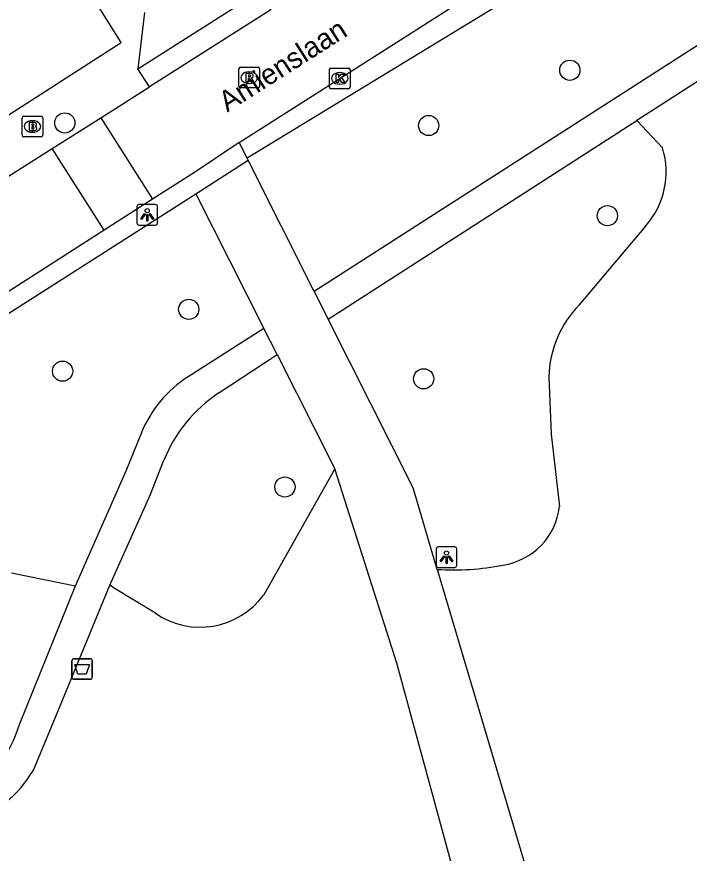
# Model space of a CAD drawing. Extents: x 158474 to 159560, y 388525 to 389605.
# Drawn here: x 159228.45 to 159260.99, y 389186.13 to 389226.63 of the extents above; entities that cross this region are included whole.
import ezdxf

# ---------------------------------------------------------------- set-up
doc = ezdxf.new("R2010")
doc.units = 0
for name, color, linetype in [('IMGEO_Afvalbak', 7, 'Continuous'), ('IMGEO_Boom', 7, 'Continuous'), ('IMGEO_Brandkraan', 7, 'Continuous'), ('IMGEO_Fietspad_gesloten', 7, 'Continuous'), ('IMGEO_Groenvoorziening', 7, 'Continuous'), ('IMGEO_Kolk', 7, 'Continuous'), ('IMGEO_Lichtpunt', 7, 'Continuous'), ('IMGEO_Openbare_ruimte_label', 7, 'Continuous'), ('IMGEO_Rijbaan_lokaal_open', 7, 'Continuous'), ('IMGEO_Rioolput', 7, 'Continuous'), ('IMGEO_Voetpad_halfverhard', 7, 'Continuous'), ('IMGEO_Voetpad_open', 7, 'Continuous')]:
    doc.layers.add(name, color=color, linetype=linetype)

msp = doc.modelspace()

# ---------------------------------------------------------------- linework, layer by layer
at = {"layer": 'IMGEO_Afvalbak'}
for p, q in [((159231.12, 389194.656), (159231.12, 389195.456)), ((159231.12, 389195.456), (159231.12, 389194.656)), ((159231.22, 389195.556), (159232.01, 389195.556)), ((159232.01, 389195.556), (159231.22, 389195.556)), ((159232.11, 389195.456), (159232.11, 389194.656)), ((159232.11, 389194.656), (159232.11, 389195.456)), ((159232.01, 389194.556), (159231.22, 389194.556)), ((159231.22, 389194.556), (159232.01, 389194.556))]:
    msp.add_line(p, q, dxfattribs=at)
msp.add_lwpolyline([(159231.263, 389195.27), (159231.967, 389195.27), (159231.818, 389194.8), (159231.412, 389194.8), (159231.263, 389195.27)], dxfattribs=at)
for centre, start, end in [((159231.22, 389195.456), 90, 180), ((159231.22, 389195.456), 90, 180), ((159232.01, 389195.456), 0, 90), ((159232.01, 389195.456), 360, 90), ((159231.22, 389194.656), 180, 270), ((159231.22, 389194.656), 180, 270), ((159232.01, 389194.656), 270, 0), ((159232.01, 389194.656), 270, 0)]:
    msp.add_arc(centre, 0.1, start, end, dxfattribs=at)
at = {"layer": 'IMGEO_Boom'}
for centre in [(159255.216, 389224.044), (159230.778, 389221.493), (159248.384, 389221.366), (159257.03, 389217.003), (159236.775, 389212.469), (159230.671, 389209.474), (159248.141, 389209.106), (159241.43, 389203.868)]:
    msp.add_circle(centre, 0.489, dxfattribs=at)
at = {"layer": 'IMGEO_Brandkraan'}
for p, q in [((159228.711, 389220.896), (159228.711, 389221.748)), ((159228.786, 389221.822), (159229.638, 389221.822)), ((159229.199, 389221.602), (159229.224, 389221.602)), ((159229.712, 389221.748), (159229.712, 389220.896)), ((159229.638, 389220.822), (159228.786, 389220.822)), ((159229.222, 389221.042), (159229.197, 389221.042))]:
    msp.add_line(p, q, dxfattribs=at)
for points in [[(159228.711, 389220.896), (159228.711, 389221.748)], [(159228.786, 389221.822), (159229.638, 389221.822)], [(159229.059, 389221.522), (159229.059, 389221.122), (159229.272, 389221.122)], [(159229.29, 389221.522), (159229.059, 389221.522)], [(159229.712, 389221.748), (159229.712, 389220.896)], [(159229.238, 389221.441), (159229.184, 389221.441), (159229.184, 389221.365)], [(159229.184, 389221.365), (159229.237, 389221.365)], [(159229.246, 389221.289), (159229.184, 389221.289), (159229.184, 389221.208)], [(159229.184, 389221.208), (159229.246, 389221.208)], [(159229.638, 389220.822), (159228.786, 389220.822)]]:
    msp.add_lwpolyline(points, dxfattribs=at)
for centre, radius, start, end in [((159228.788, 389221.746), 0.0765, 91.552, 178.448), ((159228.788, 389221.746), 0.0765, 91.552, 178.448), ((159229.294, 389221.377), 0.145, 59.4692, 91.5367), ((159229.319, 389221.424), 0.0922, 285.5137, 58.1501), ((159229.636, 389221.746), 0.0765, 1.552, 88.448), ((159229.636, 389221.746), 0.0765, 1.552, 88.448), ((159229.239, 389221.403), 0.0379, 267.8285, 90.9355), ((159229.247, 389221.248), 0.0404, 269.8759, 90.5077), ((159229.278, 389221.373), 0.251, 268.6676, 293.5347), ((159229.324, 389221.232), 0.105, 301.3115, 78.989), ((159228.788, 389220.898), 0.0765, 181.552, 268.448), ((159228.788, 389220.898), 0.0765, 181.552, 268.448), ((159229.636, 389220.898), 0.0765, 271.552, 358.448), ((159229.636, 389220.898), 0.0765, 271.552, 358.448)]:
    msp.add_arc(centre, radius, start, end, dxfattribs=at)
for centre, major_axis, ratio, start_param, end_param in [((159229.198, 389221.322), (-0.387, 0.002), 0.722429, 4.712389, 7.853982), ((159229.223, 389221.322), (-0.39, 0.002), 0.717154, 1.570796, 4.712389)]:
    msp.add_ellipse(centre, major_axis=major_axis, ratio=ratio, start_param=start_param, end_param=end_param, dxfattribs=at)
at = {"layer": 'IMGEO_Fietspad_gesloten'}
for points in [[(159237.117, 389218.067), (159239.651, 389219.685)], [(159242.845, 389213.328), (159239.651, 389219.685)], [(159237.117, 389218.067), (159240.414, 389211.545)], [(159242.845, 389213.328), (159243.522, 389211.988)], [(159248.799, 389199.877), (159247.629, 389203.822), (159243.522, 389211.988)], [(159241.056, 389210.276), (159240.414, 389211.545)], [(159241.056, 389210.276), (159243.85, 389204.748)], [(159250.572, 389181.646), (159246.841, 389195.333), (159243.85, 389204.748)], [(159248.799, 389199.877), (159248.815, 389199.823), (159255.095, 389178.644)]]:
    msp.add_lwpolyline(points, dxfattribs=at)
at = {"layer": 'IMGEO_Groenvoorziening'}
for points in [[(159291.746, 389253.368), (159283.748, 389247.705), (159283.571, 389244.874), (159259.739, 389229.536), (159257.143, 389230.48), (159239.599, 389219.788)], [(159258.45, 389221.604), (159259.703, 389220.281)], [(159258.873, 389216.496), (159255.666, 389212.681)], [(159254.194, 389209.203), (159254.316, 389206.419), (159254.71, 389202.924)], [(159243.85, 389204.748), (159240.405, 389198.654)], [(159231.277, 389199.06), (159228.194, 389199.691)], [(159235.163, 389197.753), (159233.127, 389198.984), (159232.95, 389199.118)]]:
    msp.add_lwpolyline(points, dxfattribs=at)
for centre, radius, start, end in [((159255.943, 389219.122), 3.934, 318.1295, 17.1337), ((159259.369, 389209.063), 5.176, 135.6656, 178.4551), ((159251.499, 389203.281), 3.23, 278.3959, 353.6583), ((159249.572, 389212.377), 12.524, 266.4605, 281.043), ((159237.324, 389200.882), 3.802, 235.3745, 324.131)]:
    msp.add_arc(centre, radius, start, end, dxfattribs=at)
at = {"layer": 'IMGEO_Kolk'}
for p, q in [((159243.582, 389223.223), (159243.582, 389224.075)), ((159243.657, 389224.149), (159244.509, 389224.149)), ((159244.583, 389224.075), (159244.583, 389223.223)), ((159244.07, 389223.929), (159244.095, 389223.929)), ((159244.509, 389223.149), (159243.657, 389223.149)), ((159244.093, 389223.369), (159244.068, 389223.369))]:
    msp.add_line(p, q, dxfattribs=at)
for points in [[(159243.582, 389223.223), (159243.582, 389224.075)], [(159243.657, 389224.149), (159244.509, 389224.149)], [(159244.583, 389224.075), (159244.583, 389223.223)], [(159243.903, 389223.849), (159244.026, 389223.849), (159244.026, 389223.698), (159244.156, 389223.849), (159244.32, 389223.849), (159244.174, 389223.698), (159244.327, 389223.449), (159244.175, 389223.449), (159244.09, 389223.613), (159244.026, 389223.546), (159244.026, 389223.449), (159243.903, 389223.449), (159243.903, 389223.849)], [(159244.509, 389223.149), (159243.657, 389223.149)]]:
    msp.add_lwpolyline(points, dxfattribs=at)
for centre, start, end in [((159243.659, 389224.073), 91.552, 178.448), ((159243.659, 389224.073), 91.552, 178.448), ((159244.507, 389224.073), 1.552, 88.448), ((159244.507, 389224.073), 1.552, 88.448), ((159243.659, 389223.225), 181.552, 268.448), ((159243.659, 389223.225), 181.552, 268.448), ((159244.507, 389223.225), 271.552, 358.448), ((159244.507, 389223.225), 271.552, 358.448)]:
    msp.add_arc(centre, 0.0765, start, end, dxfattribs=at)
for centre, major_axis, ratio, start_param, end_param in [((159244.069, 389223.649), (-0.387, 0.002), 0.722429, 4.712389, 7.853982), ((159244.094, 389223.649), (-0.39, 0.002), 0.717154, 1.570796, 4.712389)]:
    msp.add_ellipse(centre, major_axis=major_axis, ratio=ratio, start_param=start_param, end_param=end_param, dxfattribs=at)
at = {"layer": 'IMGEO_Lichtpunt'}
for p, q in [((159235.169, 389217.541), (159234.361, 389217.541)), ((159235.169, 389217.541), (159234.361, 389217.541)), ((159234.267, 389217.446), (159234.267, 389216.639)), ((159234.267, 389217.446), (159234.267, 389216.639)), ((159235.263, 389216.639), (159235.263, 389217.446)), ((159235.263, 389216.639), (159235.263, 389217.446)), ((159234.361, 389216.545), (159235.169, 389216.545)), ((159234.361, 389216.545), (159235.169, 389216.545)), ((159248.748, 389200.875), (159248.748, 389200.068)), ((159248.748, 389200.875), (159248.748, 389200.068)), ((159249.65, 389200.97), (159248.842, 389200.97)), ((159249.65, 389200.97), (159248.842, 389200.97)), ((159249.744, 389200.068), (159249.744, 389200.875)), ((159249.744, 389200.068), (159249.744, 389200.875)), ((159248.842, 389199.974), (159249.65, 389199.974)), ((159248.842, 389199.974), (159249.65, 389199.974))]:
    msp.add_line(p, q, dxfattribs=at)
for points in [[(159234.641, 389217.11), (159234.68, 389217.082), (159234.492, 389216.82), (159234.454, 389216.847), (159234.641, 389217.11)], [(159234.743, 389217.062), (159234.79, 389217.062), (159234.79, 389216.74), (159234.743, 389216.74), (159234.743, 389217.062)], [(159234.853, 389217.082), (159234.891, 389217.109), (159235.078, 389216.847), (159235.039, 389216.819), (159234.853, 389217.082)], [(159249.122, 389200.539), (159249.161, 389200.511), (159248.973, 389200.249), (159248.935, 389200.276), (159249.122, 389200.539)], [(159249.224, 389200.491), (159249.271, 389200.491), (159249.271, 389200.169), (159249.224, 389200.169), (159249.224, 389200.491)], [(159249.334, 389200.511), (159249.372, 389200.538), (159249.559, 389200.276), (159249.52, 389200.248), (159249.334, 389200.511)]]:
    msp.add_lwpolyline(points, dxfattribs=at)
for centre in [(159234.766, 389217.244), (159249.247, 389200.673)]:
    msp.add_circle(centre, 0.0994, dxfattribs=at)
for centre, start, end in [((159234.361, 389217.446), 90, 180), ((159234.361, 389217.446), 90, 180), ((159235.169, 389217.446), 0, 90), ((159235.169, 389217.446), 0, 90), ((159234.361, 389216.639), 180, 270), ((159234.361, 389216.639), 180, 270), ((159235.169, 389216.639), 270, 0), ((159235.169, 389216.639), 270, 360), ((159248.842, 389200.875), 90, 180), ((159248.842, 389200.875), 90, 180), ((159249.65, 389200.875), 0, 90), ((159249.65, 389200.875), 0, 90), ((159248.842, 389200.068), 180, 270), ((159248.842, 389200.068), 180, 270), ((159249.65, 389200.068), 270, 0), ((159249.65, 389200.068), 270, 360)]:
    msp.add_arc(centre, 0.0946, start, end, dxfattribs=at)
at = {"layer": 'IMGEO_Rijbaan_lokaal_open'}
for points in [[(159239.217, 389220.548), (159257.176, 389232.001)], [(159240.745, 389226.976), (159234.871, 389223.24)], [(159232.515, 389221.745), (159234.871, 389223.24)], [(159230.169, 389220.255), (159232.515, 389221.745)], [(159232.515, 389221.745), (159235.025, 389217.799)], [(159239.217, 389220.548), (159237.102, 389219.133), (159235.025, 389217.799)], [(159213.966, 389209.946), (159216.964, 389211.873), (159230.169, 389220.255)], [(159232.686, 389216.296), (159230.169, 389220.255)], [(159235.025, 389217.799), (159232.686, 389216.296)], [(159232.686, 389216.296), (159191.606, 389189.91), (159191.026, 389189.585), (159190.405, 389189.298)]]:
    msp.add_lwpolyline(points, dxfattribs=at)
at = {"layer": 'IMGEO_Rioolput'}
for p, q in [((159239.2, 389223.262), (159239.2, 389224.114)), ((159239.275, 389224.188), (159240.127, 389224.188)), ((159239.688, 389223.968), (159239.713, 389223.968)), ((159240.201, 389224.114), (159240.201, 389223.262)), ((159240.127, 389223.188), (159239.275, 389223.188)), ((159239.711, 389223.408), (159239.686, 389223.408))]:
    msp.add_line(p, q, dxfattribs=at)
for points in [[(159239.2, 389223.262), (159239.2, 389224.114)], [(159239.275, 389224.188), (159240.127, 389224.188)], [(159240.201, 389224.114), (159240.201, 389223.262)], [(159239.789, 389223.886), (159239.537, 389223.888), (159239.537, 389223.488)], [(159239.537, 389223.488), (159239.661, 389223.488), (159239.661, 389223.65), (159239.672, 389223.65)], [(159239.715, 389223.807), (159239.661, 389223.807), (159239.661, 389223.726)], [(159239.661, 389223.726), (159239.713, 389223.726)], [(159239.719, 389223.621), (159239.79, 389223.488), (159239.93, 389223.488), (159239.865, 389223.614)], [(159240.127, 389223.188), (159239.275, 389223.188)]]:
    msp.add_lwpolyline(points, dxfattribs=at)
for centre, radius, start, end in [((159239.277, 389224.112), 0.0765, 91.552, 178.448), ((159239.277, 389224.112), 0.0765, 91.552, 178.448), ((159240.125, 389224.112), 0.0765, 1.552, 88.448), ((159240.125, 389224.112), 0.0765, 1.552, 88.448), ((159239.671, 389223.597), 0.0533, 26.0293, 88.6989), ((159239.697, 389223.915), 0.19, 274.7715, 282.9687), ((159239.721, 389223.711), 0.0964, 77.0061, 93.1865), ((159239.735, 389223.768), 0.0378, 276.6634, 79.6772), ((159239.788, 389223.776), 0.109, 350.3612, 89.416), ((159239.786, 389223.776), 0.112, 277.5842, 350.9817), ((159239.77, 389223.561), 0.108, 29.5134, 73.7905), ((159239.277, 389223.264), 0.0765, 181.552, 268.448), ((159239.277, 389223.264), 0.0765, 181.552, 268.448), ((159240.125, 389223.264), 0.0765, 271.552, 358.448), ((159240.125, 389223.264), 0.0765, 271.552, 358.448)]:
    msp.add_arc(centre, radius, start, end, dxfattribs=at)
for centre, major_axis, ratio, start_param, end_param in [((159239.687, 389223.688), (-0.387, 0.002), 0.722429, 4.712389, 7.853982), ((159239.712, 389223.688), (-0.39, 0.002), 0.717154, 1.570796, 4.712389)]:
    msp.add_ellipse(centre, major_axis=major_axis, ratio=ratio, start_param=start_param, end_param=end_param, dxfattribs=at)
at = {"layer": 'IMGEO_Voetpad_halfverhard'}
for points in [[(159322.764, 389254.244), (159309.989, 389254.839), (159302.485, 389250), (159259.762, 389222.449), (159258.45, 389221.604)], [(159289.439, 389243.264), (159242.845, 389213.328)], [(159243.522, 389211.988), (159258.45, 389221.604)], [(159240.414, 389211.545), (159236.751, 389209.208)], [(159238.231, 389208.42), (159241.056, 389210.276)], [(159234.469, 389206.457), (159233.734, 389204.628), (159231.277, 389199.06)], [(159232.95, 389199.118), (159234.904, 389203.467), (159235.575, 389205.159)], [(159231.277, 389199.06), (159228.577, 389192.357), (159228.475, 389192.084), (159228.369, 389191.812), (159228.256, 389191.544), (159228.132, 389191.281), (159228.033, 389191.092)], [(159229.258, 389190.164), (159230.412, 389192.924), (159232.95, 389199.118)]]:
    msp.add_lwpolyline(points, dxfattribs=at)
for centre, radius, start, end in [((159239.901, 389204.273), 5.854, 122.5499, 158.0976), ((159242.073, 389202.579), 6.991, 123.3329, 158.3432), ((159224.412, 389192.965), 5.597, 287.8729, 329.9719)]:
    msp.add_arc(centre, radius, start, end, dxfattribs=at)
at = {"layer": 'IMGEO_Voetpad_open'}
for points in [[(159227.35, 389221.435), (159233.498, 389225.39), (159224.966, 389238.955), (159216.237, 389250), (159200.934, 389269.362), (159159.334, 389308.772), (159150.309, 389299.121)], [(159234.313, 389224.118), (159240.187, 389227.854), (159240.745, 389226.976)], [(159234.642, 389226.846), (159234.313, 389224.118)], [(159234.871, 389223.24), (159234.313, 389224.118)], [(159239.599, 389219.788), (159239.217, 389220.548)], [(159239.651, 389219.685), (159239.599, 389219.788)], [(159212.22, 389202.161), (159237.117, 389218.067)]]:
    msp.add_lwpolyline(points, dxfattribs=at)

# ---------------------------------------------------------------- texts
at = {"layer": 'IMGEO_Openbare_ruimte_label'}
msp.add_text('Amienslaan', height=1, rotation=32.5459, dxfattribs=at).set_placement((159238.638, 389221.993))

doc.saveas('drawing.dxf')
